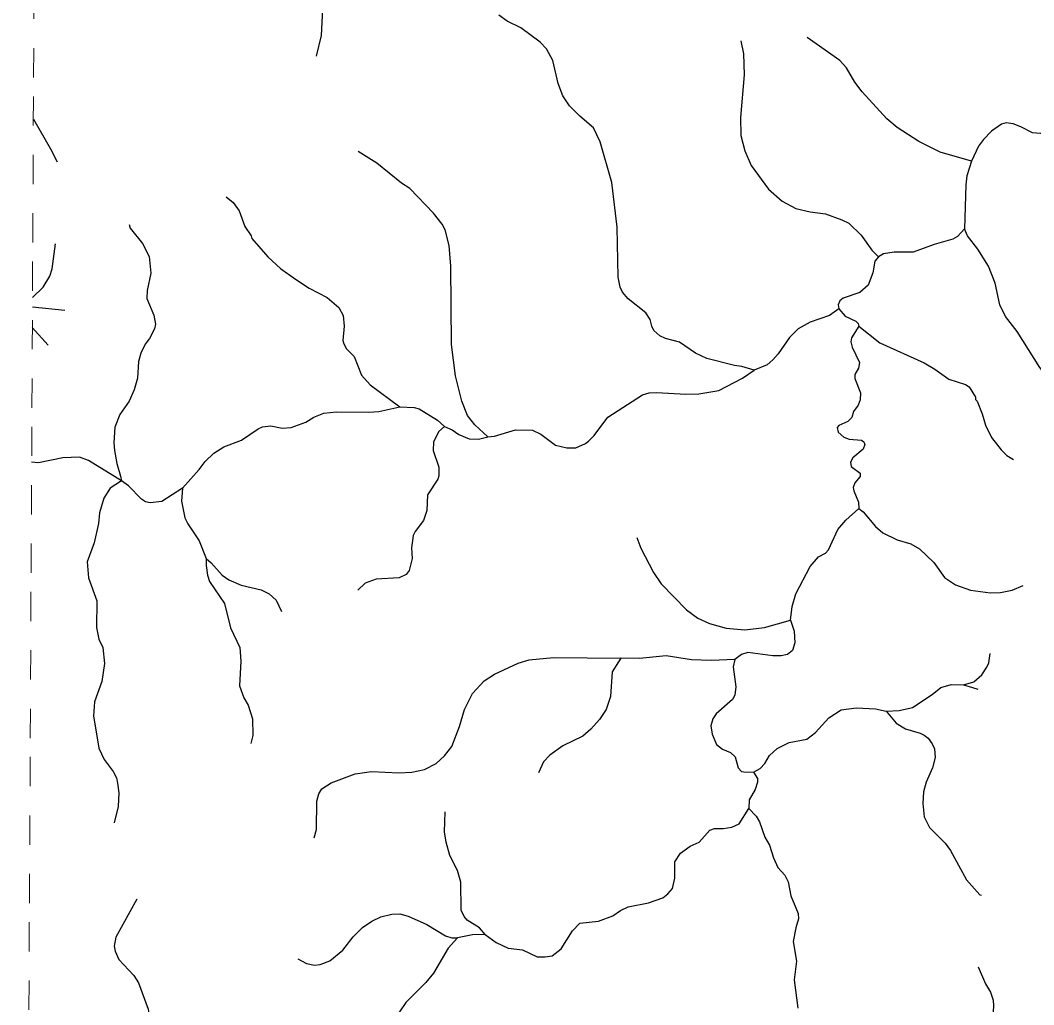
# Model space of a CAD drawing. Extents: x 577 to 602.9, y 7483.8 to 7511.6.
# Drawn here: x 577.055 to 580.52, y 7499.394 to 7502.761 of the extents above; entities that cross this region are included whole.
import ezdxf

# ---------------------------------------------------------------- set-up
doc = ezdxf.new("R2010")
doc.units = 0
doc.header["$LTSCALE"] = 0.032
doc.linetypes.add('SHORT_DASHED', pattern=[2.7, 1.5, -1.2])
doc.layers.add('53', color=7, linetype='SHORT_DASHED', lineweight=13)
doc.layers.add('7', color=7, linetype='Continuous', lineweight=25)

msp = doc.modelspace()

# ---------------------------------------------------------------- linework, layer by layer
at = {"layer": '53'}
msp.add_lwpolyline([(577.0552, 7493.5289), (577.058, 7494.0937), (577.0609, 7494.6585), (577.0637, 7495.2233), (577.0666, 7495.7881), (577.0694, 7496.3529), (577.0723, 7496.9178), (577.0751, 7497.4826), (577.078, 7498.0474), (577.0808, 7498.6122), (577.0836, 7499.177), (577.0865, 7499.7418), (577.0893, 7500.3066), (577.0922, 7500.8714), (577.095, 7501.4362), (577.0978, 7502.0011), (577.1007, 7502.5659), (577.1035, 7503.1307)], dxfattribs=at)
at = {"layer": '7'}
for p, q in [((577.0967, 7501.7816), (577.2075, 7501.7704)), ((577.0964, 7501.7107), (577.1503, 7501.65))]:
    msp.add_line(p, q, dxfattribs=at)
for points in [[(578.0891, 7502.8224), (578.0833, 7502.7088), (578.067, 7502.6388)], [(579.564, 7501.5643), (579.522, 7501.5775), (579.4966, 7501.5808), (579.4018, 7501.6045), (579.3634, 7501.6233), (579.3086, 7501.6601), (579.2604, 7501.6731), (579.2416, 7501.6821), (579.2212, 7501.7009), (579.2138, 7501.7148), (579.2089, 7501.7385), (579.1942, 7501.7606), (579.1329, 7501.8088), (579.1141, 7501.8317), (579.1059, 7501.8489), (579.0994, 7501.8832), (579.0961, 7502.054), (579.0773, 7502.2061), (579.0373, 7502.3459), (579.0144, 7502.3933), (578.9678, 7502.4333), (578.9326, 7502.4693), (578.9097, 7502.5028), (578.8942, 7502.5453), (578.8754, 7502.6238), (578.8542, 7502.6638), (578.8329, 7502.6867), (578.7659, 7502.7358), (578.7193, 7502.7587), (578.6907, 7502.7791)], [(579.5188, 7502.6915), (579.5277, 7502.6467), (579.5293, 7502.5747), (579.5171, 7502.4292), (579.5187, 7502.3671), (579.5318, 7502.3148), (579.5539, 7502.2649), (579.6127, 7502.184), (579.6593, 7502.1431), (579.7067, 7502.1178), (579.7549, 7502.1064), (579.8081, 7502.099), (579.8637, 7502.0794), (579.8874, 7502.0671), (579.9299, 7502.0263), (579.9658, 7501.9748), (579.9893, 7501.9522)], [(580.3075, 7502.2797), (580.1996, 7502.3107), (580.1269, 7502.3467), (580.0525, 7502.3941), (580.0181, 7502.4243), (579.9331, 7502.5167), (579.9078, 7502.5502), (579.8792, 7502.5984), (579.8571, 7502.6238), (579.7451, 7502.7021)], [(577.1, 7502.4226), (577.1589, 7502.3222), (577.1813, 7502.2773)], [(580.584, 7502.4414), (580.5797, 7502.4129), (580.5724, 7502.3957), (580.5593, 7502.381), (580.5429, 7502.3745), (580.516, 7502.3761), (580.4759, 7502.3974), (580.4489, 7502.4072), (580.426, 7502.4104), (580.4097, 7502.4063), (580.3754, 7502.3826), (580.3484, 7502.354), (580.3312, 7502.3303), (580.3075, 7502.2797)], [(578.6531, 7501.3364), (578.6089, 7501.3781), (578.5836, 7501.4099), (578.5648, 7501.4582), (578.5435, 7501.5448), (578.5297, 7501.6527), (578.5272, 7501.92), (578.5215, 7501.9911), (578.5076, 7502.0442), (578.4978, 7502.0639), (578.4683, 7502.1015), (578.3866, 7502.1865), (578.3588, 7502.2044), (578.2738, 7502.2723), (578.2107, 7502.312)], [(580.3075, 7502.2797), (580.2912, 7502.229), (580.2871, 7502.1987), (580.283, 7502.0483)], [(577.7593, 7502.1578), (577.7825, 7502.1382), (577.8038, 7502.1096), (577.8234, 7502.0565), (577.8447, 7502.0238), (577.8471, 7502.0148), (577.9019, 7501.9519), (577.9452, 7501.9126), (577.9959, 7501.8759), (578.0433, 7501.8448), (578.1038, 7501.8137), (578.1447, 7501.7794), (578.1594, 7501.7516), (578.1626, 7501.7148), (578.1577, 7501.6666), (578.161, 7501.6543), (578.1708, 7501.638), (578.197, 7501.611), (578.2215, 7501.5473), (578.2509, 7501.5146), (578.3531, 7501.4394)], [(577.4277, 7502.0634), (577.4311, 7502.05), (577.4736, 7501.9976), (577.4956, 7501.9535), (577.5014, 7501.8963), (577.4891, 7501.8374), (577.4875, 7501.8096), (577.512, 7501.7524), (577.5177, 7501.7222), (577.5136, 7501.7058), (577.4973, 7501.6731), (577.4826, 7501.6535), (577.467, 7501.6233), (577.4597, 7501.5947), (577.4564, 7501.5374), (577.445, 7501.4974), (577.427, 7501.459), (577.3959, 7501.4132), (577.3779, 7501.3699), (577.3747, 7501.3159), (577.3771, 7501.2898), (577.3853, 7501.2456), (577.3984, 7501.2023), (577.4013, 7501.1861)], [(580.283, 7502.0483), (580.2593, 7502.0214), (580.2429, 7502.0132), (580.1792, 7501.9944), (580.1081, 7501.9682), (580.0427, 7501.9682), (580.0059, 7501.9625), (579.9893, 7501.9522)], [(580.5878, 7501.5118), (580.5405, 7501.5742), (580.4636, 7501.6968), (580.4236, 7501.7483), (580.404, 7501.7884), (580.3876, 7501.862), (580.3655, 7501.9208), (580.3288, 7501.9788), (580.2932, 7502.0246), (580.283, 7502.0483)], [(577.0969, 7501.8129), (577.1335, 7501.8481), (577.1564, 7501.8857), (577.1638, 7501.911), (577.1753, 7501.9964)], [(579.9893, 7501.9522), (579.9765, 7501.9372), (579.9699, 7501.8971), (579.9536, 7501.8554), (579.925, 7501.8301), (579.8686, 7501.8113), (579.8574, 7501.8013), (579.8514, 7501.7876), (579.853, 7501.7745)], [(579.853, 7501.7745), (579.822, 7501.7516), (579.7549, 7501.7287), (579.7141, 7501.7058), (579.6846, 7501.6764), (579.6462, 7501.62), (579.6282, 7501.5996), (579.6086, 7501.5832), (579.564, 7501.5643)], [(579.853, 7501.7745), (579.8751, 7501.7492), (579.9119, 7501.7328), (579.9201, 7501.7238), (579.9217, 7501.7156)], [(579.9217, 7501.7156), (579.8972, 7501.6748), (579.8947, 7501.6617), (579.8988, 7501.6437), (579.9241, 7501.5914), (579.9209, 7501.571), (579.9078, 7501.5497), (579.9078, 7501.5366), (579.9274, 7501.4876), (579.9266, 7501.4631), (579.9192, 7501.4451), (579.9037, 7501.4238), (579.898, 7501.4026), (579.8841, 7501.3895), (579.8539, 7501.3756), (579.8481, 7501.3682), (579.8506, 7501.3527), (579.8702, 7501.3355), (579.889, 7501.3282), (579.9315, 7501.3249), (579.9389, 7501.3192), (579.9421, 7501.311), (579.9364, 7501.2947), (579.9013, 7501.2652), (579.8931, 7501.2505), (579.8955, 7501.235), (579.9266, 7501.2121), (579.9266, 7501.2015), (579.9078, 7501.1794), (579.9029, 7501.1639), (579.9045, 7501.1516), (579.9209, 7501.1132), (579.9217, 7501.092)], [(579.9217, 7501.7156), (579.9936, 7501.6584), (580.1457, 7501.5898), (580.1816, 7501.5685), (580.2299, 7501.5334), (580.2863, 7501.5162), (580.2985, 7501.508), (580.3206, 7501.4729), (580.3206, 7501.4647), (580.3263, 7501.4582), (580.3435, 7501.4157), (580.3549, 7501.3764), (580.3754, 7501.3347), (580.4081, 7501.2922), (580.4277, 7501.2726), (580.4503, 7501.259)], [(578.6531, 7501.3364), (578.676, 7501.3388), (578.7487, 7501.3609), (578.8059, 7501.3593), (578.8345, 7501.3454), (578.8844, 7501.3078), (578.9236, 7501.2988), (578.9547, 7501.2996), (578.9874, 7501.3135), (578.998, 7501.3216), (579.0176, 7501.3413), (579.0642, 7501.4034), (579.1828, 7501.4802), (579.2048, 7501.4876), (579.231, 7501.4884), (579.3299, 7501.4827), (579.3748, 7501.4835), (579.4427, 7501.4949), (579.5244, 7501.5374), (579.564, 7501.5643)], [(577.6101, 7501.1614), (577.6673, 7501.2244), (577.6869, 7501.2522), (577.7171, 7501.2808), (577.7515, 7501.3028), (577.812, 7501.3249), (577.8684, 7501.3642), (577.8831, 7501.3707), (577.9117, 7501.374), (577.9501, 7501.3658), (577.9812, 7501.3682), (578.031, 7501.387), (578.0588, 7501.4042), (578.0932, 7501.4173), (578.1357, 7501.4222), (578.2468, 7501.4206), (578.2812, 7501.4238), (578.3531, 7501.4394)], [(578.3531, 7501.4394), (578.4021, 7501.4369), (578.4193, 7501.432), (578.4814, 7501.3936), (578.5059, 7501.3723)], [(578.5059, 7501.3723), (578.4863, 7501.3552), (578.4675, 7501.32), (578.4667, 7501.2898), (578.4855, 7501.2334), (578.4863, 7501.2031), (578.4822, 7501.1917), (578.4471, 7501.1386), (578.4446, 7501.0846), (578.434, 7501.0511), (578.4046, 7501.0127), (578.398, 7500.9988), (578.3931, 7500.9571), (578.3948, 7500.9203), (578.3842, 7500.8794), (578.3743, 7500.8664), (578.3506, 7500.8541), (578.2722, 7500.85), (578.2337, 7500.8361), (578.2092, 7500.8127)], [(578.5059, 7501.3723), (578.5321, 7501.3609), (578.5542, 7501.3445), (578.5901, 7501.3298), (578.6212, 7501.3282), (578.6531, 7501.3364)], [(577.4013, 7501.1861), (577.2888, 7501.2563), (577.2578, 7501.2669), (577.2005, 7501.2644), (577.1176, 7501.2474), (577.0941, 7501.2504)], [(577.4013, 7501.1861), (577.3624, 7501.1614), (577.3403, 7501.1271), (577.3264, 7501.0772), (577.3223, 7501.0405), (577.3076, 7500.9743), (577.2839, 7500.9089), (577.2888, 7500.8549), (577.3174, 7500.7756), (577.3158, 7500.6849), (577.324, 7500.6448), (577.3371, 7500.6162), (577.3436, 7500.5615), (577.3338, 7500.5002), (577.3093, 7500.4299), (577.306, 7500.3824), (577.324, 7500.2721), (577.342, 7500.2337), (577.373, 7500.192), (577.3836, 7500.1699), (577.3877, 7500.1519), (577.3918, 7500.1192), (577.3894, 7500.0727), (577.3763, 7500.0164)], [(577.6101, 7501.1614), (577.539, 7501.1157), (577.4997, 7501.1108), (577.4834, 7501.1148), (577.4695, 7501.123), (577.4253, 7501.1688), (577.4013, 7501.1861)], [(577.6101, 7501.1614), (577.6068, 7501.1165), (577.6182, 7501.0601), (577.6281, 7501.0388), (577.6665, 7500.9808), (577.6902, 7500.9211)], [(579.6879, 7500.7102), (579.6936, 7500.7568), (579.7067, 7500.7993), (579.7549, 7500.8933), (579.7844, 7500.926), (579.8073, 7500.9391), (579.8179, 7500.9497), (579.8498, 7501.02), (579.8776, 7501.0519), (579.9217, 7501.092)], [(579.9217, 7501.092), (579.9364, 7501.0797), (579.9789, 7501.0298), (580.0043, 7501.0078), (580.0533, 7500.9849), (580.0991, 7500.971), (580.1293, 7500.9538), (580.1784, 7500.9072), (580.2143, 7500.8557), (580.2519, 7500.8304), (580.3034, 7500.8124), (580.3721, 7500.8034), (580.4064, 7500.8042), (580.4465, 7500.8124), (580.4834, 7500.8286)], [(579.1633, 7500.992), (579.177, 7500.9555), (579.2204, 7500.8729), (579.2465, 7500.8345), (579.3323, 7500.7446), (579.3716, 7500.7168), (579.4108, 7500.6988), (579.468, 7500.6824), (579.5318, 7500.6767), (579.5988, 7500.6849), (579.6879, 7500.7102)], [(577.6902, 7500.9211), (577.7082, 7500.9056), (577.7449, 7500.8631), (577.7686, 7500.8476), (577.8103, 7500.8296), (577.879, 7500.8132), (577.906, 7500.8001), (577.9297, 7500.7781), (577.9486, 7500.7393)], [(577.6902, 7500.9211), (577.691, 7500.8966), (577.6951, 7500.8631), (577.7016, 7500.8418), (577.7539, 7500.7666), (577.7735, 7500.6833), (577.8062, 7500.6162), (577.8095, 7500.5696), (577.8046, 7500.4854), (577.8193, 7500.4438), (577.834, 7500.4184), (577.8488, 7500.3726), (577.8504, 7500.3154), (577.8439, 7500.2874)], [(579.6879, 7500.7102), (579.7002, 7500.6726), (579.7026, 7500.6318), (579.6953, 7500.6064), (579.6781, 7500.5917), (579.656, 7500.5876), (579.6282, 7500.5876), (579.5418, 7500.5995), (579.5212, 7500.5925), (579.4983, 7500.5754)], [(578.0602, 7499.9657), (578.0678, 7499.9934), (578.0695, 7500.0906), (578.076, 7500.116), (578.0866, 7500.1331), (578.1185, 7500.1528), (578.2002, 7500.1846), (578.2558, 7500.192), (578.3498, 7500.1871), (578.394, 7500.1895), (578.4365, 7500.1985), (578.4765, 7500.219), (578.5059, 7500.2459), (578.5305, 7500.2778), (578.5566, 7500.3457), (578.5738, 7500.4037), (578.6008, 7500.4585), (578.6408, 7500.5026), (578.676, 7500.5247), (578.7577, 7500.5631), (578.7953, 7500.5745), (578.8779, 7500.5819), (579.1084, 7500.5795)], [(579.1084, 7500.5795), (579.0781, 7500.5329), (579.0732, 7500.4487), (579.0585, 7500.4045), (579.0356, 7500.3694), (579.0062, 7500.3367), (578.9784, 7500.313), (578.9097, 7500.2795), (578.8656, 7500.2484), (578.8444, 7500.2247), (578.8265, 7500.188)], [(579.4983, 7500.5754), (579.4174, 7500.5713), (579.3503, 7500.5737), (579.2629, 7500.5876), (579.1721, 7500.5785), (579.1084, 7500.5795)], [(579.4983, 7500.5754), (579.4917, 7500.55), (579.5015, 7500.4822), (579.4983, 7500.4536), (579.4901, 7500.438), (579.4337, 7500.389), (579.4223, 7500.3726), (579.4157, 7500.3481), (579.4206, 7500.3195), (579.4353, 7500.2844), (579.4558, 7500.268), (579.4827, 7500.2574), (579.4991, 7500.2427), (579.5097, 7500.2051), (579.5212, 7500.192), (579.5285, 7500.1904), (579.5614, 7500.1896)], [(580.2791, 7500.488), (580.3149, 7500.4993), (580.3427, 7500.523), (580.3598, 7500.5484), (580.3664, 7500.5639), (580.3712, 7500.5953)], [(580.0149, 7500.398), (580.0598, 7500.4012), (580.1048, 7500.4111), (580.1726, 7500.4552), (580.2021, 7500.4797), (580.2372, 7500.4895), (580.2791, 7500.488)], [(580.2791, 7500.488), (580.3108, 7500.4789), (580.3289, 7500.474)], [(579.5614, 7500.1896), (579.5849, 7500.2018), (579.6005, 7500.219), (579.6168, 7500.2468), (579.643, 7500.2705), (579.6838, 7500.2917), (579.7435, 7500.3032), (579.7737, 7500.326), (579.8195, 7500.3751), (579.8612, 7500.4029), (579.9135, 7500.4094), (579.9789, 7500.4062), (580.0149, 7500.398)], [(580.0149, 7500.398), (580.0492, 7500.3571), (580.0819, 7500.3375), (580.131, 7500.3236), (580.1457, 7500.3162), (580.1587, 7500.3064), (580.1726, 7500.2868), (580.1808, 7500.2696), (580.1824, 7500.2402), (580.1735, 7500.2043), (580.1522, 7500.156), (580.1432, 7500.1225), (580.1408, 7500.0825), (580.1457, 7500.0375), (580.1636, 7500.0007), (580.2168, 7499.9468), (580.2356, 7499.9222), (580.2903, 7499.8217), (580.3353, 7499.7702), (580.341, 7499.7693)], [(579.5614, 7500.1896), (579.5759, 7500.1683), (579.5759, 7500.1552), (579.5678, 7500.1307), (579.5465, 7500.0947), (579.5457, 7500.0653)], [(578.6441, 7499.6345), (578.6253, 7499.6574), (578.5828, 7499.6836), (578.5722, 7499.6966), (578.5623, 7499.7179), (578.5607, 7499.8135), (578.5493, 7499.8536), (578.5239, 7499.9043), (578.5109, 7499.9509), (578.5059, 7499.9852), (578.5078, 7500.0543)], [(578.6441, 7499.6345), (578.6817, 7499.6067), (578.7226, 7499.5879), (578.7724, 7499.5822), (578.8223, 7499.5585), (578.8501, 7499.5577), (578.8738, 7499.5618), (578.9048, 7499.5855), (578.9433, 7499.6476), (578.9686, 7499.6738), (579.0324, 7499.6803), (579.0806, 7499.6983), (579.1076, 7499.7171), (579.1337, 7499.7293), (579.2024, 7499.7424), (579.2522, 7499.7604), (579.2694, 7499.7735), (579.2849, 7499.7923), (579.2931, 7499.8274), (579.2923, 7499.883), (579.3119, 7499.9124), (579.3454, 7499.937), (579.3757, 7499.95), (579.4125, 7499.9909), (579.428, 7499.9975), (579.4582, 7499.9966), (579.4877, 7500.0015), (579.5122, 7500.013), (579.5457, 7500.0653)], [(579.5457, 7500.0653), (579.571, 7500.0391), (579.5825, 7500.0203), (579.6005, 7499.968), (579.6168, 7499.9402), (579.6299, 7499.8969), (579.6446, 7499.8642), (579.6691, 7499.8372), (579.6806, 7499.8152), (579.6896, 7499.7669), (579.7141, 7499.7065), (579.7157, 7499.6885), (579.7059, 7499.6574), (579.6977, 7499.6108), (579.7084, 7499.5438), (579.701, 7499.48), (579.7131, 7499.3832)], [(577.4533, 7499.755), (577.382, 7499.6255), (577.3763, 7499.5945), (577.3796, 7499.5773), (577.3926, 7499.5495), (577.4433, 7499.4947), (577.4597, 7499.4694), (577.4924, 7499.3787), (577.4956, 7499.3582)], [(578.0037, 7499.5514), (578.0335, 7499.5356), (578.0613, 7499.5299), (578.0801, 7499.5315), (578.1136, 7499.5446), (578.1577, 7499.5814), (578.1937, 7499.6272), (578.2256, 7499.659), (578.2566, 7499.6803), (578.2877, 7499.695), (578.3253, 7499.704), (578.3523, 7499.7048), (578.3817, 7499.6975), (578.4446, 7499.6689), (578.5092, 7499.6296), (578.5305, 7499.6231), (578.5501, 7499.6231)], [(578.5501, 7499.6231), (578.5182, 7499.5879), (578.4675, 7499.5021), (578.4414, 7499.471), (578.3727, 7499.4024), (578.3294, 7499.3386), (578.2991, 7499.3125), (578.2607, 7499.2928), (578.2072, 7499.2741)], [(578.6441, 7499.6345), (578.6016, 7499.6337), (578.5501, 7499.6231)], [(580.3303, 7499.5239), (580.3549, 7499.4661), (580.3721, 7499.4375), (580.3811, 7499.4097), (580.3827, 7499.3909), (580.3794, 7499.3525), (580.3623, 7499.3133), (580.3378, 7499.2847), (580.301, 7499.2626), (580.2576, 7499.2528), (580.2356, 7499.252), (580.1947, 7499.2348), (580.1808, 7499.2225), (580.1636, 7499.198), (580.1485, 7499.1837), (580.1155, 7499.1524)]]:
    msp.add_lwpolyline(points, dxfattribs=at)

doc.saveas('drawing.dxf')
